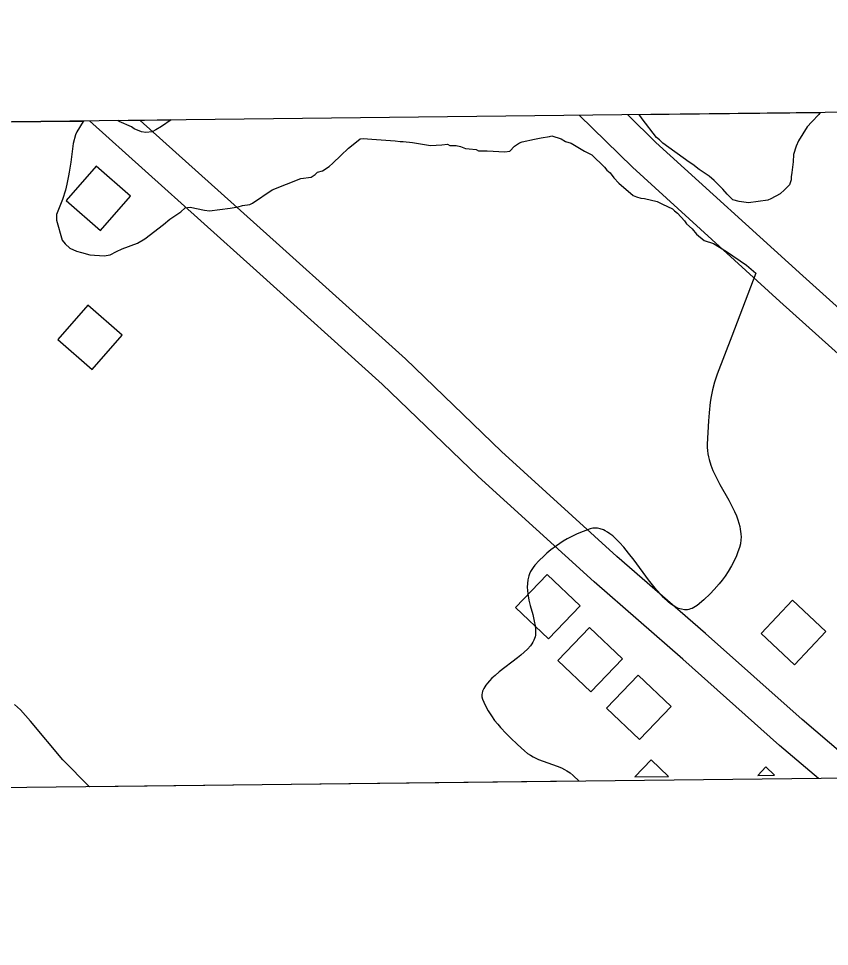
# Model space of a CAD drawing. Extents: x 3677843 to 3715951, y 511991 to 537744.
# Drawn here: x 3694210 to 3694920, y 517405 to 518218 of the extents above; entities that cross this region are included whole.
import ezdxf

# ---------------------------------------------------------------- set-up
doc = ezdxf.new("R2010")
doc.units = 0
for name, color, linetype in [('V-ANNO-SYMB', 7, 'Continuous'), ('V-BLDG-OTLN', 7, 'Continuous'), ('V-GRID-FRAM', 7, 'Continuous'), ('V-ROAD-CNTR', 7, 'Continuous'), ('V-SITE-VEGE', 7, 'Continuous')]:
    doc.layers.add(name, color=color, linetype=linetype)

msp = doc.modelspace()

# ---------------------------------------------------------------- linework, layer by layer
at = {"layer": 'V-ANNO-SYMB'}
msp.add_lwpolyline([(3687883.44, 520946.97), (3700228.35, 521088.81), (3700261.57, 518197.35), (3687916.66, 518055.51)], close=True, dxfattribs=at)
at = {"layer": 'V-BLDG-OTLN'}
for p, q in [((3694749.71, 517553.93), (3694779.26, 517554.27)), ((3694857.36, 517555.17), (3694871.96, 517555.34))]:
    msp.add_line(p, q, dxfattribs=at)
for points in [[(3694307.73, 518062.73), (3694277.58, 518089.01), (3694251.3, 518058.86), (3694281.45, 518032.58)], [(3694274.2, 517910.7), (3694300.56, 517940.79), (3694270.47, 517967.15), (3694244.11, 517937.06)], [(3694701.72, 517703.62), (3694672.81, 517731.26), (3694645.16, 517702.35), (3694674.07, 517674.71)], [(3694860.44, 517679.38), (3694889.63, 517652.03), (3694916.98, 517681.21), (3694887.8, 517708.57)], [(3694738.87, 517657.16), (3694709.96, 517684.81), (3694682.31, 517655.9), (3694711.22, 517628.25)], [(3694781.45, 517615.41), (3694752.54, 517643.06), (3694724.9, 517614.15), (3694753.8, 517586.5)]]:
    msp.add_lwpolyline(points, close=True, dxfattribs=at)
for points in [[(3694779.26, 517554.27), (3694764, 517568.87), (3694749.71, 517553.93)], [(3694871.96, 517555.34), (3694864.42, 517562.55), (3694857.36, 517555.17)]]:
    msp.add_lwpolyline(points, dxfattribs=at)
at = {"layer": 'V-GRID-FRAM'}
msp.add_lwpolyline([(3681899.57, 535587.09), (3713561.25, 535950.92), (3713778.1, 517769.29), (3682100.56, 517405.29), (3681899.57, 535587.09)], dxfattribs=at)
at = {"layer": 'V-ROAD-CNTR'}
for points in [[(3695159.01, 517763.27), (3695085.37, 517826.86), (3694996.18, 517903.56), (3694896.95, 517992.73), (3694768.2, 518109.76), (3694743.42, 518133.95)], [(3694910.48, 517552.48), (3694876.53, 517581.39), (3694791.83, 517657.05), (3694713.97, 517724.6), (3694612.37, 517817.07), (3694528.31, 517898.04), (3694418.17, 517997.17), (3694271.94, 518128.53)], [(3694956.13, 517553.01), (3694896.25, 517604.01), (3694811.66, 517679.57), (3694733.9, 517747.03), (3694632.88, 517838.97), (3694548.76, 517920), (3694438.23, 518019.48), (3694316.27, 518129.04)], [(3695139.41, 517740.56), (3695065.79, 517804.13), (3694976.37, 517881.03), (3694876.83, 517970.47), (3694747.63, 518087.92), (3694700.97, 518133.46)]]:
    msp.add_lwpolyline(points, dxfattribs=at)
at = {"layer": 'V-SITE-VEGE'}
for p, q in [((3694753.41, 518134.06), (3694912, 518135.89)), ((3694755.97, 518130.29), (3694753.41, 518134.06)), ((3694910.84, 518134.29), (3694904.9, 518127.7)), ((3694912, 518135.89), (3694910.84, 518134.29)), ((3694042.65, 518125.9), (3694266.86, 518128.47)), ((3694266.19, 518127.89), (3694260.8, 518119.12)), ((3694266.86, 518128.47), (3694266.19, 518127.89)), ((3694296.65, 518128.82), (3694343.36, 518129.35)), ((3694297.82, 518128.15), (3694296.65, 518128.82)), ((3694308.77, 518123.33), (3694297.82, 518128.15)), ((3694343.36, 518129.35), (3694334.95, 518123.54)), ((3694768.65, 518114.03), (3694755.97, 518130.29)), ((3694904.9, 518127.7), (3694900.57, 518123.29)), ((3694260.8, 518119.12), (3694259.73, 518116.38)), ((3694310.96, 518121.71), (3694308.77, 518123.33)), ((3694317.53, 518119.04), (3694310.96, 518121.71)), ((3694321.35, 518118.52), (3694317.53, 518119.04)), ((3694326.8, 518119.11), (3694321.35, 518118.52)), ((3694330.06, 518120.78), (3694326.8, 518119.11)), ((3694334.95, 518123.54), (3694330.06, 518120.78)), ((3694900.57, 518123.29), (3694893.04, 518111.23)), ((3694259.73, 518116.38), (3694257.62, 518108.72)), ((3694498.73, 518104.71), (3694507.41, 518111.33)), ((3694507.41, 518111.33), (3694509.03, 518112.98)), ((3694509.03, 518112.98), (3694511.76, 518113)), ((3694511.76, 518113), (3694519.4, 518112.52)), ((3694519.4, 518112.52), (3694539.59, 518111.05)), ((3694539.59, 518111.05), (3694543.96, 518110.54)), ((3694543.96, 518110.54), (3694546.69, 518110.56)), ((3694546.69, 518110.56), (3694554.88, 518109.54)), ((3694554.88, 518109.54), (3694570.72, 518106.94)), ((3694648.69, 518109.22), (3694650.86, 518110.33)), ((3694650.86, 518110.33), (3694661.76, 518112.6)), ((3694661.76, 518112.6), (3694667.75, 518113.74)), ((3694667.75, 518113.74), (3694674.83, 518114.89)), ((3694674.83, 518114.89), (3694677.01, 518115.45)), ((3694677.01, 518115.45), (3694685.21, 518112.79)), ((3694685.21, 518112.79), (3694689.05, 518110.64)), ((3694689.05, 518110.64), (3694693.97, 518109.05)), ((3694771.4, 518111.87), (3694768.65, 518114.03)), ((3694774.15, 518109.16), (3694771.4, 518111.87)), ((3694893.04, 518111.23), (3694890.9, 518106.31)), ((3694257.62, 518108.72), (3694255.57, 518092.34)), ((3694492.24, 518098.11), (3694498.73, 518104.71)), ((3694570.72, 518106.94), (3694580.53, 518107.57)), ((3694580.53, 518107.57), (3694585.43, 518108.15)), ((3694585.43, 518108.15), (3694587.62, 518107.08)), ((3694587.62, 518107.08), (3694593.08, 518107.12)), ((3694593.08, 518107.12), (3694596.9, 518106.07)), ((3694596.9, 518106.07), (3694601.28, 518104.46)), ((3694601.28, 518104.46), (3694604.56, 518103.95)), ((3694604.56, 518103.95), (3694610.56, 518103.45)), ((3694610.56, 518103.45), (3694612.75, 518102.38)), ((3694612.75, 518102.38), (3694620.39, 518102.44)), ((3694620.39, 518102.44), (3694635.67, 518101.48)), ((3694635.67, 518101.48), (3694640.03, 518102.06)), ((3694640.03, 518102.06), (3694644.35, 518106.46)), ((3694644.35, 518106.46), (3694648.69, 518109.22)), ((3694693.97, 518109.05), (3694705.48, 518102.05)), ((3694705.48, 518102.05), (3694712.05, 518098.83)), ((3694797.19, 518092.44), (3694774.15, 518109.16)), ((3694890.9, 518106.31), (3694888.77, 518099.2)), ((3694485.21, 518091.51), (3694492.24, 518098.11)), ((3694712.05, 518098.83), (3694723.05, 518088.02)), ((3694888.77, 518099.2), (3694888.28, 518092.65)), ((3694255.57, 518092.34), (3694254, 518083.6)), ((3694475.99, 518084.89), (3694481.96, 518088.75)), ((3694481.96, 518088.75), (3694485.21, 518091.51)), ((3694723.05, 518088.02), (3694725.25, 518085.3)), ((3694725.25, 518085.3), (3694728, 518083.15)), ((3694800.48, 518090.29), (3694797.19, 518092.44)), ((3694805.97, 518085.97), (3694800.48, 518090.29)), ((3694814.75, 518080.04), (3694805.97, 518085.97)), ((3694888.28, 518092.65), (3694887.27, 518083.37)), ((3694253.49, 518080.33), (3694251.91, 518073.22)), ((3694254, 518083.6), (3694253.49, 518080.33)), ((3694431.95, 518068.16), (3694456.95, 518078.18)), ((3694456.95, 518078.18), (3694466.22, 518079.35)), ((3694466.22, 518079.35), (3694469.47, 518081.56)), ((3694469.47, 518081.56), (3694471.63, 518083.76)), ((3694471.63, 518083.76), (3694475.99, 518084.89)), ((3694728, 518083.15), (3694731.31, 518078.81)), ((3694731.31, 518078.81), (3694735.71, 518073.94)), ((3694819.14, 518076.26), (3694814.75, 518080.04)), ((3694887.27, 518083.37), (3694886.75, 518079.54)), ((3694886.75, 518079.54), (3694886.78, 518076.82)), ((3694251.91, 518073.22), (3694250.86, 518067.76)), ((3694735.71, 518073.94), (3694748.34, 518063.13)), ((3694826.84, 518068.69), (3694819.14, 518076.26)), ((3694885.17, 518072.44), (3694880.85, 518068.04)), ((3694886.78, 518076.82), (3694885.17, 518072.44)), ((3694250.86, 518067.76), (3694248.2, 518059.56)), ((3694414.59, 518056.56), (3694431.95, 518068.16)), ((3694748.34, 518063.13), (3694751.08, 518062.07)), ((3694751.08, 518062.07), (3694754.91, 518061.01)), ((3694754.91, 518061.01), (3694758.18, 518060.49)), ((3694830.7, 518064.36), (3694826.84, 518068.69)), ((3694835.65, 518059.49), (3694830.7, 518064.36)), ((3694877.05, 518064.74), (3694868.91, 518060.31)), ((3694880.85, 518068.04), (3694877.05, 518064.74)), ((3694248.2, 518059.56), (3694242.86, 518046.42)), ((3694355.71, 518052.26), (3694357.89, 518052.82)), ((3694357.89, 518052.82), (3694360.07, 518052.84)), ((3694360.07, 518052.84), (3694372.64, 518050.22)), ((3694394.99, 518052.04), (3694402.07, 518053.19)), ((3694402.07, 518053.19), (3694405.88, 518054.31)), ((3694405.88, 518054.31), (3694412.41, 518055.46)), ((3694412.41, 518055.46), (3694414.59, 518056.56)), ((3694758.18, 518060.49), (3694769.12, 518057.85)), ((3694769.12, 518057.85), (3694774.04, 518055.71)), ((3694774.04, 518055.71), (3694782.8, 518051.42)), ((3694841.11, 518057.9), (3694835.65, 518059.49)), ((3694849.3, 518056.87), (3694841.11, 518057.9)), ((3694866.19, 518059.19), (3694849.3, 518056.87)), ((3694868.91, 518060.31), (3694866.19, 518059.19)), ((3694242.86, 518046.42), (3694242.9, 518041.51)), ((3694342.16, 518042.33), (3694351.93, 518048.96)), ((3694351.93, 518048.96), (3694355.71, 518052.26)), ((3694372.64, 518050.22), (3694377.01, 518049.71)), ((3694377.01, 518049.71), (3694394.99, 518052.04)), ((3694782.8, 518051.42), (3694784.45, 518049.79)), ((3694784.45, 518049.79), (3694787.2, 518047.63)), ((3694787.2, 518047.63), (3694793.25, 518041.14)), ((3694242.9, 518041.51), (3694247.95, 518024.1)), ((3694320.48, 518025.24), (3694336.74, 518037.92)), ((3694336.74, 518037.92), (3694342.16, 518042.33)), ((3694793.25, 518041.14), (3694794.91, 518038.43)), ((3694794.91, 518038.43), (3694799.85, 518034.1)), ((3694799.85, 518034.1), (3694803.71, 518029.23)), ((3694803.71, 518029.23), (3694810.3, 518023.83)), ((3694247.95, 518024.1), (3694250.7, 518020.85)), ((3694250.7, 518020.85), (3694254.55, 518017.06)), ((3694300.38, 518016.35), (3694313.97, 518021.37)), ((3694313.97, 518021.37), (3694320.48, 518025.24)), ((3694810.3, 518023.83), (3694818.51, 518021.17)), ((3694818.51, 518021.17), (3694830.02, 518014.17)), ((3694254.55, 518017.06), (3694260.58, 518014.39)), ((3694260.58, 518014.39), (3694264.95, 518013.33)), ((3694264.95, 518013.33), (3694272.06, 518011.21)), ((3694290.06, 518011.36), (3694295.49, 518014.13)), ((3694295.49, 518014.13), (3694300.38, 518016.35)), ((3694830.02, 518014.17), (3694847.57, 518002.31)), ((3694272.06, 518011.21), (3694284.61, 518010.22)), ((3694284.61, 518010.22), (3694290.06, 518011.36)), ((3694847.57, 518002.31), (3694855.81, 517995.29)), ((3694855.81, 517995.29), (3694834.58, 517939.95)), ((3694834.58, 517939.95), (3694828.21, 517923.35)), ((3694828.21, 517923.35), (3694821.84, 517906.74)), ((3694821.84, 517906.74), (3694820.54, 517903.11)), ((3694819.47, 517899.66), (3694817.78, 517893.06)), ((3694820.54, 517903.11), (3694819.47, 517899.66)), ((3694817.78, 517893.06), (3694816.63, 517887.19)), ((3694815.82, 517882), (3694814.79, 517872.82)), ((3694816.63, 517887.19), (3694815.82, 517882)), ((3694814.25, 517865.92), (3694813.65, 517855.59)), ((3694814.79, 517872.82), (3694814.25, 517865.92)), ((3694813.65, 517855.59), (3694813.12, 517845.43)), ((3694813.12, 517845.43), (3694813.08, 517842.52)), ((3694813.08, 517842.52), (3694813.25, 517839.71)), ((3694813.25, 517839.71), (3694813.6, 517837)), ((3694813.6, 517837), (3694814.1, 517834.38)), ((3694814.1, 517834.38), (3694814.72, 517831.85)), ((3694814.72, 517831.85), (3694816.28, 517826.95)), ((3694816.28, 517826.95), (3694818.1, 517822.38)), ((3694818.1, 517822.38), (3694820.06, 517818.11)), ((3694820.06, 517818.11), (3694824.2, 517810.12)), ((3694824.2, 517810.12), (3694831.96, 517796.22)), ((3694831.96, 517796.22), (3694834.71, 517791.02)), ((3694834.71, 517791.02), (3694836.92, 517786.48)), ((3694836.92, 517786.48), (3694838.64, 517782.51)), ((3694838.64, 517782.51), (3694839.95, 517779.03)), ((3694839.95, 517779.03), (3694840.92, 517775.99)), ((3694704.54, 517768.91), (3694699.25, 517766.71)), ((3694710.52, 517771.06), (3694704.54, 517768.91)), ((3694712.97, 517771.65), (3694710.52, 517771.06)), ((3694715.41, 517771.81), (3694712.97, 517771.65)), ((3694717.04, 517771.7), (3694715.41, 517771.81)), ((3694719.21, 517771.27), (3694717.04, 517771.7)), ((3694722.11, 517770.25), (3694719.21, 517771.27)), ((3694723.76, 517769.46), (3694722.11, 517770.25)), ((3694725.65, 517768.37), (3694723.76, 517769.46)), ((3694727.81, 517766.91), (3694725.65, 517768.37)), ((3694840.92, 517775.99), (3694841.61, 517773.33)), ((3694841.61, 517773.33), (3694842.09, 517771)), ((3694842.09, 517771), (3694842.61, 517766.92)), ((3694686.87, 517760.23), (3694680.97, 517756.34)), ((3694690.47, 517762.33), (3694686.87, 517760.23)), ((3694694.57, 517764.5), (3694690.47, 517762.33)), ((3694699.25, 517766.71), (3694694.57, 517764.5)), ((3694730.28, 517764.97), (3694727.81, 517766.91)), ((3694733.09, 517762.45), (3694730.28, 517764.97)), ((3694736.31, 517759.2), (3694733.09, 517762.45)), ((3694842.6, 517761.57), (3694842.14, 517758.12)), ((3694842.71, 517763.86), (3694842.6, 517761.57)), ((3694842.61, 517766.92), (3694842.71, 517763.86)), ((3694676.18, 517752.73), (3694672.61, 517749.74)), ((3694680.97, 517756.34), (3694676.18, 517752.73)), ((3694739.99, 517755.09), (3694736.31, 517759.2)), ((3694744.19, 517749.96), (3694739.99, 517755.09)), ((3694841.29, 517754.67), (3694840.05, 517750.97)), ((3694842.14, 517758.12), (3694841.29, 517754.67)), ((3694669.95, 517747.34), (3694665.99, 517743.45)), ((3694672.61, 517749.74), (3694669.95, 517747.34)), ((3694748.99, 517743.73), (3694744.19, 517749.96)), ((3694761.77, 517726.49), (3694748.99, 517743.73)), ((3694837.34, 517744.42), (3694834.41, 517738.67)), ((3694838.72, 517747.56), (3694837.34, 517744.42)), ((3694840.05, 517750.97), (3694838.72, 517747.56)), ((3694659.34, 517735.49), (3694658.32, 517733.66)), ((3694660.59, 517737.34), (3694659.34, 517735.49)), ((3694662.09, 517739.21), (3694660.59, 517737.34)), ((3694665.99, 517743.45), (3694662.09, 517739.21)), ((3694834.41, 517738.67), (3694831.5, 517733.79)), ((3694656.85, 517730.08), (3694655.97, 517726.57)), ((3694657.5, 517731.86), (3694656.85, 517730.08)), ((3694658.32, 517733.66), (3694657.5, 517731.86)), ((3694828.71, 517729.65), (3694826.1, 517726.12)), ((3694831.5, 517733.79), (3694828.71, 517729.65)), ((3694655.56, 517723.22), (3694655.48, 517720.02)), ((3694655.48, 517720.02), (3694655.64, 517717)), ((3694655.97, 517726.57), (3694655.56, 517723.22)), ((3694765.18, 517722.09), (3694761.77, 517726.49)), ((3694768.81, 517717.63), (3694765.18, 517722.09)), ((3694823.7, 517723.1), (3694819.22, 517718.01)), ((3694826.1, 517726.12), (3694823.7, 517723.1)), ((3694655.64, 517717), (3694655.97, 517714.15)), ((3694655.97, 517714.15), (3694656.94, 517708.79)), ((3694772.68, 517713.23), (3694768.81, 517717.63)), ((3694774.68, 517711.14), (3694772.68, 517713.23)), ((3694778.86, 517707.22), (3694774.68, 517711.14)), ((3694815.67, 517714.33), (3694810.06, 517709.07)), ((3694819.22, 517718.01), (3694815.67, 517714.33)), ((3694656.94, 517708.79), (3694658.05, 517704.13)), ((3694658.05, 517704.13), (3694660.19, 517696.13)), ((3694781.06, 517705.46), (3694778.86, 517707.22)), ((3694783.32, 517703.87), (3694781.06, 517705.46)), ((3694785.66, 517702.51), (3694783.32, 517703.87)), ((3694802.71, 517703.04), (3694801.28, 517702.16)), ((3694804.16, 517704.11), (3694802.71, 517703.04)), ((3694810.06, 517709.07), (3694804.16, 517704.11)), ((3694660.19, 517696.13), (3694661.61, 517690.37)), ((3694788.07, 517701.41), (3694785.66, 517702.51)), ((3694790.56, 517700.64), (3694788.07, 517701.41)), ((3694793.12, 517700.26), (3694790.56, 517700.64)), ((3694795.77, 517700.34), (3694793.12, 517700.26)), ((3694797.12, 517700.57), (3694795.77, 517700.34)), ((3694798.48, 517700.94), (3694797.12, 517700.57)), ((3694799.87, 517701.47), (3694798.48, 517700.94)), ((3694801.28, 517702.16), (3694799.87, 517701.47)), ((3694661.61, 517690.37), (3694662.38, 517686.24)), ((3694662.38, 517686.24), (3694662.71, 517683.27)), ((3694662.78, 517681.13), (3694662.56, 517678.07)), ((3694662.71, 517683.27), (3694662.78, 517681.13)), ((3694660.35, 517671.9), (3694659.33, 517670.32)), ((3694661.21, 517673.52), (3694660.35, 517671.9)), ((3694661.89, 517675.2), (3694661.21, 517673.52)), ((3694662.29, 517676.6), (3694661.89, 517675.2)), ((3694662.56, 517678.07), (3694662.29, 517676.6)), ((3694652.78, 517663.11), (3694649.86, 517660.54)), ((3694655.6, 517665.86), (3694652.78, 517663.11)), ((3694658.2, 517668.8), (3694655.6, 517665.86)), ((3694659.33, 517670.32), (3694658.2, 517668.8)), ((3694646.93, 517658.14), (3694630.92, 517645.75)), ((3694649.86, 517660.54), (3694646.93, 517658.14)), ((3694622.23, 517637.95), (3694620.46, 517635.97)), ((3694624.5, 517640.22), (3694622.23, 517637.95)), ((3694627.37, 517642.8), (3694624.5, 517640.22)), ((3694630.92, 517645.75), (3694627.37, 517642.8)), ((3694617.32, 517631.37), (3694616.31, 517629.04)), ((3694619.11, 517634.23), (3694617.32, 517631.37)), ((3694620.46, 517635.97), (3694619.11, 517634.23)), ((3694615.86, 517627.28), (3694615.7, 517625.97)), ((3694615.7, 517625.97), (3694615.77, 517623.98)), ((3694615.77, 517623.98), (3694616.23, 517622)), ((3694616.31, 517629.04), (3694615.86, 517627.28)), ((3694616.23, 517622), (3694617.29, 517619.19)), ((3694211.52, 517612.54), (3694206.03, 517617.4)), ((3694617.29, 517619.19), (3694618.49, 517616.54)), ((3694618.49, 517616.54), (3694621.12, 517611.69)), ((3694220.33, 517602.79), (3694211.52, 517612.54)), ((3694621.12, 517611.69), (3694623.99, 517607.26)), ((3694623.99, 517607.26), (3694626.84, 517603.38)), ((3694248.43, 517568.66), (3694220.33, 517602.79)), ((3694626.84, 517603.38), (3694629.56, 517599.98)), ((3694629.56, 517599.98), (3694632.1, 517597.02)), ((3694632.1, 517597.02), (3694636.88, 517591.83)), ((3694636.88, 517591.83), (3694640.7, 517587.96)), ((3694640.7, 517587.96), (3694646.74, 517582.21)), ((3694646.74, 517582.21), (3694653.06, 517576.55)), ((3694653.06, 517576.55), (3694655.67, 517574.45)), ((3694655.67, 517574.45), (3694658.19, 517572.74)), ((3694271.83, 517545.15), (3694248.43, 517568.66)), ((3694658.19, 517572.74), (3694660.59, 517571.33)), ((3694660.59, 517571.33), (3694665.18, 517569.09)), ((3694665.18, 517569.09), (3694669.25, 517567.47)), ((3694669.25, 517567.47), (3694681.59, 517563.19)), ((3694681.59, 517563.19), (3694685.37, 517561.66)), ((3694685.37, 517561.66), (3694688.11, 517560.35)), ((3694688.11, 517560.35), (3694690.1, 517559.24)), ((3694690.1, 517559.24), (3694692.96, 517557.34)), ((3694692.96, 517557.34), (3694695.65, 517555.08)), ((3694700.96, 517550.08), (3694271.83, 517545.15)), ((3694695.65, 517555.08), (3694700.96, 517550.08))]:
    msp.add_line(p, q, dxfattribs=at)

doc.saveas('drawing.dxf')
